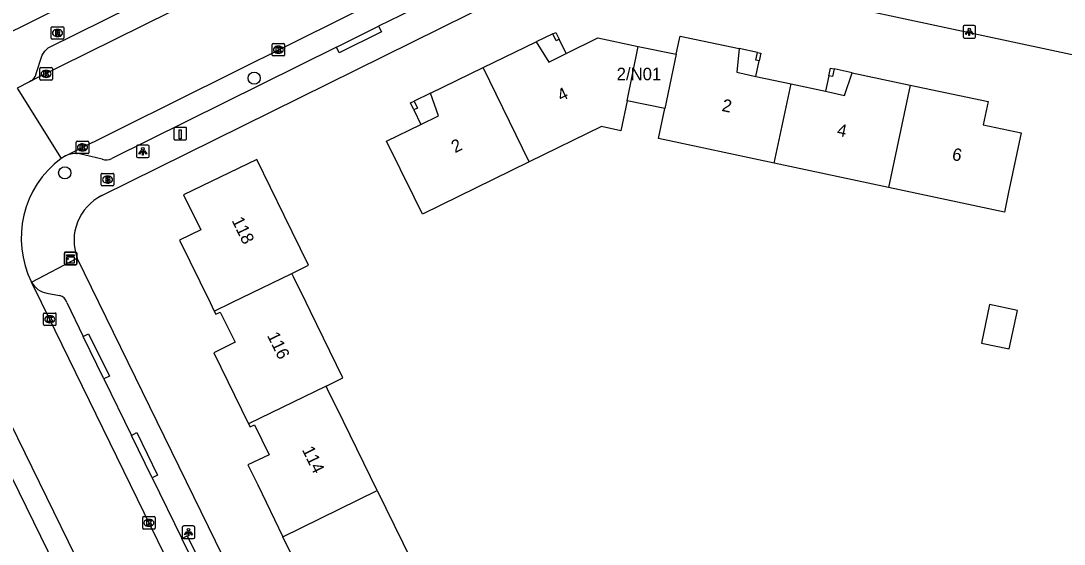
# Model space of a CAD drawing. Extents: x 160457 to 162082, y 388340 to 389736.
# Drawn here: x 161319.2 to 161402.7, y 388730.6 to 388772.6 of the extents above; entities that cross this region are included whole.
import ezdxf

# ---------------------------------------------------------------- set-up
doc = ezdxf.new("R2010")
doc.units = 0
for name, color, linetype in [('IMGEO_Boom', 7, 'Continuous'), ('IMGEO_Brandkraan', 7, 'Continuous'), ('IMGEO_Kast', 7, 'Continuous'), ('IMGEO_Kolk', 7, 'Continuous'), ('IMGEO_Laadpaal', 7, 'Continuous'), ('IMGEO_Lichtpunt', 7, 'Continuous'), ('IMGEO_Pand', 7, 'Continuous'), ('IMGEO_Pand_nummerreeks', 7, 'Continuous'), ('IMGEO_Pand_overbouw', 7, 'Continuous'), ('IMGEO_Rijbaan_lokaal_gesloten', 7, 'Continuous'), ('IMGEO_Rijbaan_lokaal_open', 7, 'Continuous'), ('IMGEO_Rioolput', 7, 'Continuous'), ('IMGEO_Voetpad_open', 7, 'Continuous')]:
    doc.layers.add(name, color=color, linetype=linetype)

msp = doc.modelspace()

# ---------------------------------------------------------------- linework, layer by layer
at = {"layer": 'IMGEO_Boom'}
for centre in [(161337.858, 388767.983), (161322.685, 388760.39)]:
    msp.add_circle(centre, 0.489, dxfattribs=at)
at = {"layer": 'IMGEO_Brandkraan'}
for p, q in [((161325.691, 388760.35), (161326.543, 388760.35)), ((161325.616, 388759.424), (161325.616, 388760.276)), ((161326.127, 388759.57), (161326.102, 388759.57)), ((161326.104, 388760.13), (161326.129, 388760.13)), ((161326.617, 388760.276), (161326.617, 388759.424)), ((161326.543, 388759.35), (161325.691, 388759.35))]:
    msp.add_line(p, q, dxfattribs=at)
for points in [[(161325.691, 388760.35), (161326.543, 388760.35)], [(161325.616, 388759.424), (161325.616, 388760.276)], [(161325.964, 388760.05), (161325.964, 388759.65), (161326.177, 388759.65)], [(161326.195, 388760.05), (161325.964, 388760.05)], [(161326.143, 388759.969), (161326.089, 388759.969), (161326.089, 388759.893)], [(161326.089, 388759.893), (161326.142, 388759.893)], [(161326.151, 388759.817), (161326.089, 388759.817), (161326.089, 388759.736)], [(161326.089, 388759.736), (161326.151, 388759.736)], [(161326.617, 388760.276), (161326.617, 388759.424)], [(161326.543, 388759.35), (161325.691, 388759.35)]]:
    msp.add_lwpolyline(points, dxfattribs=at)
for centre, radius, start, end in [((161325.693, 388760.274), 0.0765, 91.55205, 178.44795), ((161325.693, 388760.274), 0.0765, 91.55205, 178.44795), ((161326.541, 388760.274), 0.0765, 1.55205, 88.44795), ((161326.541, 388760.274), 0.0765, 1.55205, 88.44795), ((161326.144, 388759.931), 0.0379, 267.82845, 90.93552), ((161326.152, 388759.776), 0.0404, 269.87594, 90.50774), ((161326.183, 388759.901), 0.251, 268.66757, 293.53466), ((161326.199, 388759.905), 0.145, 59.4692, 91.53667), ((161326.224, 388759.952), 0.0922, 285.51372, 58.15012), ((161326.229, 388759.76), 0.105, 301.31148, 78.98903), ((161325.693, 388759.426), 0.0765, 181.55205, 268.44795), ((161325.693, 388759.426), 0.0765, 181.55205, 268.44795), ((161326.541, 388759.426), 0.0765, 271.55205, 358.44795), ((161326.541, 388759.426), 0.0765, 271.55205, 358.44795)]:
    msp.add_arc(centre, radius, start, end, dxfattribs=at)
for centre, major_axis, ratio, start_param, end_param in [((161326.103, 388759.85), (-0.387, 0.002), 0.722429, 4.712389, 7.853982), ((161326.128, 388759.85), (-0.39, 0.002), 0.717154, 1.570796, 4.712389)]:
    msp.add_ellipse(centre, major_axis=major_axis, ratio=ratio, start_param=start_param, end_param=end_param, dxfattribs=at)
at = {"layer": 'IMGEO_Kast'}
for p, q in [((161322.658, 388753.112), (161322.658, 388753.953)), ((161322.658, 388753.953), (161322.658, 388753.112)), ((161322.733, 388754.037), (161323.574, 388754.037)), ((161323.574, 388754.037), (161322.733, 388754.037)), ((161323.658, 388753.962), (161323.658, 388753.121)), ((161323.658, 388753.121), (161323.658, 388753.962)), ((161323.583, 388753.037), (161322.742, 388753.037)), ((161322.742, 388753.037), (161323.583, 388753.037))]:
    msp.add_line(p, q, dxfattribs=at)
for points in [[(161322.853, 388753.827), (161323.453, 388753.827), (161323.453, 388753.742), (161322.853, 388753.742), (161322.853, 388753.827)], [(161322.853, 388753.652), (161323.453, 388753.652), (161323.453, 388753.163), (161322.853, 388753.163), (161322.853, 388753.652)]]:
    msp.add_lwpolyline(points, dxfattribs=at)
msp.add_circle((161322.937, 388753.501), 0.0377, dxfattribs=at)
for centre, start, end in [((161322.736, 388753.959), 92.4484, 184.28452), ((161322.736, 388753.959), 92.4484, 184.28452), ((161323.58, 388753.959), 2.4484, 94.28452), ((161323.58, 388753.959), 2.4484, 94.28452), ((161322.736, 388753.115), 182.4484, 274.28452), ((161322.736, 388753.115), 182.4484, 274.28452), ((161323.58, 388753.115), 272.4484, 4.28452), ((161323.58, 388753.115), 272.4484, 4.28452)]:
    msp.add_arc(centre, 0.0779, start, end, dxfattribs=at)
at = {"layer": 'IMGEO_Kolk'}
for p, q in [((161339.297, 388769.834), (161339.297, 388770.686)), ((161339.372, 388770.76), (161340.224, 388770.76)), ((161339.785, 388770.54), (161339.81, 388770.54)), ((161340.298, 388770.686), (161340.298, 388769.834)), ((161340.224, 388769.76), (161339.372, 388769.76)), ((161339.808, 388769.98), (161339.783, 388769.98)), ((161320.695, 388767.898), (161320.695, 388768.75)), ((161320.77, 388768.824), (161321.622, 388768.824)), ((161321.696, 388768.75), (161321.696, 388767.898)), ((161321.622, 388767.824), (161320.77, 388767.824)), ((161321.206, 388768.044), (161321.181, 388768.044)), ((161321.183, 388768.604), (161321.208, 388768.604)), ((161323.607, 388762.008), (161323.607, 388762.86)), ((161323.682, 388762.934), (161324.534, 388762.934)), ((161324.608, 388762.86), (161324.608, 388762.008)), ((161324.118, 388762.154), (161324.093, 388762.154)), ((161324.095, 388762.714), (161324.12, 388762.714)), ((161324.534, 388761.934), (161323.682, 388761.934)), ((161320.985, 388748.238), (161320.985, 388749.09)), ((161321.06, 388749.164), (161321.912, 388749.164)), ((161321.473, 388748.944), (161321.498, 388748.944)), ((161321.986, 388749.09), (161321.986, 388748.238)), ((161321.912, 388748.164), (161321.06, 388748.164)), ((161321.496, 388748.384), (161321.471, 388748.384)), ((161328.927, 388731.929), (161328.927, 388732.781)), ((161329.002, 388732.855), (161329.854, 388732.855)), ((161329.928, 388732.781), (161329.928, 388731.929)), ((161329.438, 388732.075), (161329.413, 388732.075)), ((161329.415, 388732.635), (161329.44, 388732.635)), ((161329.854, 388731.855), (161329.002, 388731.855))]:
    msp.add_line(p, q, dxfattribs=at)
for points in [[(161339.297, 388769.834), (161339.297, 388770.686)], [(161339.372, 388770.76), (161340.224, 388770.76)], [(161339.618, 388770.46), (161339.741, 388770.46), (161339.741, 388770.309), (161339.871, 388770.46), (161340.035, 388770.46), (161339.889, 388770.309), (161340.042, 388770.06), (161339.89, 388770.06), (161339.805, 388770.224), (161339.741, 388770.157), (161339.741, 388770.06), (161339.618, 388770.06), (161339.618, 388770.46)], [(161340.298, 388770.686), (161340.298, 388769.834)], [(161340.224, 388769.76), (161339.372, 388769.76)], [(161320.695, 388767.898), (161320.695, 388768.75)], [(161320.77, 388768.824), (161321.622, 388768.824)], [(161321.696, 388768.75), (161321.696, 388767.898)], [(161321.622, 388767.824), (161320.77, 388767.824)], [(161321.016, 388768.524), (161321.139, 388768.524), (161321.139, 388768.373), (161321.269, 388768.524), (161321.433, 388768.524), (161321.287, 388768.373), (161321.44, 388768.124), (161321.288, 388768.124), (161321.203, 388768.288), (161321.139, 388768.221), (161321.139, 388768.124), (161321.016, 388768.124), (161321.016, 388768.524)], [(161323.607, 388762.008), (161323.607, 388762.86)], [(161323.682, 388762.934), (161324.534, 388762.934)], [(161324.608, 388762.86), (161324.608, 388762.008)], [(161323.928, 388762.634), (161324.051, 388762.634), (161324.051, 388762.483), (161324.181, 388762.634), (161324.345, 388762.634), (161324.199, 388762.483), (161324.352, 388762.234), (161324.2, 388762.234), (161324.115, 388762.398), (161324.051, 388762.331), (161324.051, 388762.234), (161323.928, 388762.234), (161323.928, 388762.634)], [(161324.534, 388761.934), (161323.682, 388761.934)], [(161320.985, 388748.238), (161320.985, 388749.09)], [(161321.06, 388749.164), (161321.912, 388749.164)], [(161321.306, 388748.864), (161321.429, 388748.864), (161321.429, 388748.713), (161321.559, 388748.864), (161321.723, 388748.864), (161321.577, 388748.713), (161321.73, 388748.464), (161321.578, 388748.464), (161321.493, 388748.628), (161321.429, 388748.561), (161321.429, 388748.464), (161321.306, 388748.464), (161321.306, 388748.864)], [(161321.986, 388749.09), (161321.986, 388748.238)], [(161321.912, 388748.164), (161321.06, 388748.164)], [(161328.927, 388731.929), (161328.927, 388732.781)], [(161329.002, 388732.855), (161329.854, 388732.855)], [(161329.928, 388732.781), (161329.928, 388731.929)], [(161329.248, 388732.555), (161329.371, 388732.555), (161329.371, 388732.404), (161329.501, 388732.555), (161329.665, 388732.555), (161329.519, 388732.404), (161329.672, 388732.155), (161329.52, 388732.155), (161329.435, 388732.319), (161329.371, 388732.252), (161329.371, 388732.155), (161329.248, 388732.155), (161329.248, 388732.555)], [(161329.854, 388731.855), (161329.002, 388731.855)]]:
    msp.add_lwpolyline(points, dxfattribs=at)
for centre, start, end in [((161339.374, 388770.684), 91.55205, 178.44795), ((161339.374, 388770.684), 91.55205, 178.44795), ((161340.222, 388770.684), 1.55205, 88.44795), ((161340.222, 388770.684), 1.55205, 88.44795), ((161339.374, 388769.836), 181.55205, 268.44795), ((161339.374, 388769.836), 181.55205, 268.44795), ((161340.222, 388769.836), 271.55205, 358.44795), ((161340.222, 388769.836), 271.55205, 358.44795), ((161320.772, 388768.748), 91.55205, 178.44795), ((161320.772, 388768.748), 91.55205, 178.44795), ((161321.62, 388768.748), 1.55205, 88.44795), ((161321.62, 388768.748), 1.55205, 88.44795), ((161320.772, 388767.9), 181.55205, 268.44795), ((161320.772, 388767.9), 181.55205, 268.44795), ((161321.62, 388767.9), 271.55205, 358.44795), ((161321.62, 388767.9), 271.55205, 358.44795), ((161323.684, 388762.858), 91.55205, 178.44795), ((161323.684, 388762.858), 91.55205, 178.44795), ((161324.532, 388762.858), 1.55205, 88.44795), ((161324.532, 388762.858), 1.55205, 88.44795), ((161323.684, 388762.01), 181.55205, 268.44795), ((161323.684, 388762.01), 181.55205, 268.44795), ((161324.532, 388762.01), 271.55205, 358.44795), ((161324.532, 388762.01), 271.55205, 358.44795), ((161321.062, 388749.088), 91.55205, 178.44795), ((161321.062, 388749.088), 91.55205, 178.44795), ((161321.91, 388749.088), 1.55205, 88.44795), ((161321.91, 388749.088), 1.55205, 88.44795), ((161321.062, 388748.24), 181.55205, 268.44795), ((161321.062, 388748.24), 181.55205, 268.44795), ((161321.91, 388748.24), 271.55205, 358.44795), ((161321.91, 388748.24), 271.55205, 358.44795), ((161329.004, 388732.779), 91.55205, 178.44795), ((161329.004, 388732.779), 91.55205, 178.44795), ((161329.852, 388732.779), 1.55205, 88.44795), ((161329.852, 388732.779), 1.55205, 88.44795), ((161329.004, 388731.931), 181.55205, 268.44795), ((161329.004, 388731.931), 181.55205, 268.44795), ((161329.852, 388731.931), 271.55205, 358.44795), ((161329.852, 388731.931), 271.55205, 358.44795)]:
    msp.add_arc(centre, 0.0765, start, end, dxfattribs=at)
for centre, major_axis, ratio, start_param, end_param in [((161339.784, 388770.26), (-0.387, 0.002), 0.722429, 4.712389, 7.853982), ((161339.809, 388770.26), (-0.39, 0.002), 0.717154, 1.570796, 4.712389), ((161321.182, 388768.324), (-0.387, 0.002), 0.722429, 4.712389, 7.853982), ((161321.207, 388768.324), (-0.39, 0.002), 0.717154, 1.570796, 4.712389), ((161324.094, 388762.434), (-0.387, 0.002), 0.722429, 4.712389, 7.853982), ((161324.119, 388762.434), (-0.39, 0.002), 0.717154, 1.570796, 4.712389), ((161321.472, 388748.664), (-0.387, 0.002), 0.722429, 4.712389, 7.853982), ((161321.497, 388748.664), (-0.39, 0.002), 0.717154, 1.570796, 4.712389), ((161329.414, 388732.355), (-0.387, 0.002), 0.722429, 4.712389, 7.853982), ((161329.439, 388732.355), (-0.39, 0.002), 0.717154, 1.570796, 4.712389)]:
    msp.add_ellipse(centre, major_axis=major_axis, ratio=ratio, start_param=start_param, end_param=end_param, dxfattribs=at)
at = {"layer": 'IMGEO_Laadpaal'}
for p, q in [((161331.436, 388763.954), (161331.436, 388763.113)), ((161331.436, 388763.954), (161331.436, 388763.113)), ((161332.352, 388764.038), (161331.511, 388764.038)), ((161332.352, 388764.038), (161331.511, 388764.038)), ((161332.436, 388763.122), (161332.436, 388763.963)), ((161332.436, 388763.122), (161332.436, 388763.963)), ((161331.52, 388763.038), (161332.361, 388763.038)), ((161331.52, 388763.038), (161332.361, 388763.038))]:
    msp.add_line(p, q, dxfattribs=at)
msp.add_lwpolyline([(161331.851, 388763.851), (161332.011, 388763.851), (161332.011, 388763.118), (161331.851, 388763.118), (161331.851, 388763.851)], dxfattribs=at)
for centre, start, end in [((161331.514, 388763.96), 92.4484, 184.28452), ((161331.514, 388763.96), 92.4484, 184.28452), ((161332.358, 388763.96), 2.4484, 94.28452), ((161332.358, 388763.96), 2.4484, 94.28452), ((161331.514, 388763.116), 182.4484, 274.28452), ((161331.514, 388763.116), 182.4484, 274.28452), ((161332.358, 388763.116), 272.4484, 4.28452), ((161332.358, 388763.116), 272.4484, 4.28452)]:
    msp.add_arc(centre, 0.0779, start, end, dxfattribs=at)
at = {"layer": 'IMGEO_Lichtpunt'}
for p, q in [((161394.629, 388772.097), (161394.629, 388771.29)), ((161394.629, 388772.097), (161394.629, 388771.29)), ((161395.531, 388772.192), (161394.723, 388772.192)), ((161395.531, 388772.192), (161394.723, 388772.192)), ((161395.625, 388771.29), (161395.625, 388772.097)), ((161395.625, 388771.29), (161395.625, 388772.097)), ((161394.723, 388771.196), (161395.531, 388771.196)), ((161394.723, 388771.196), (161395.531, 388771.196)), ((161328.443, 388762.519), (161328.443, 388761.712)), ((161328.443, 388762.519), (161328.443, 388761.712)), ((161329.345, 388762.614), (161328.537, 388762.614)), ((161329.345, 388762.614), (161328.537, 388762.614)), ((161329.439, 388761.712), (161329.439, 388762.519)), ((161329.439, 388761.712), (161329.439, 388762.519)), ((161328.537, 388761.618), (161329.345, 388761.618)), ((161328.537, 388761.618), (161329.345, 388761.618)), ((161332.098, 388732.006), (161332.098, 388731.199)), ((161332.098, 388732.006), (161332.098, 388731.199)), ((161333, 388732.101), (161332.192, 388732.101)), ((161333, 388732.101), (161332.192, 388732.101)), ((161333.094, 388731.199), (161333.094, 388732.006)), ((161333.094, 388731.199), (161333.094, 388732.006)), ((161332.192, 388731.105), (161333, 388731.105)), ((161332.192, 388731.105), (161333, 388731.105))]:
    msp.add_line(p, q, dxfattribs=at)
for points in [[(161395.003, 388771.761), (161395.042, 388771.733), (161394.854, 388771.471), (161394.816, 388771.498), (161395.003, 388771.761)], [(161395.105, 388771.713), (161395.152, 388771.713), (161395.152, 388771.391), (161395.105, 388771.391), (161395.105, 388771.713)], [(161395.215, 388771.733), (161395.253, 388771.76), (161395.44, 388771.498), (161395.401, 388771.47), (161395.215, 388771.733)], [(161328.817, 388762.183), (161328.856, 388762.155), (161328.668, 388761.893), (161328.63, 388761.92), (161328.817, 388762.183)], [(161328.919, 388762.135), (161328.966, 388762.135), (161328.966, 388761.813), (161328.919, 388761.813), (161328.919, 388762.135)], [(161329.029, 388762.155), (161329.067, 388762.182), (161329.254, 388761.92), (161329.215, 388761.892), (161329.029, 388762.155)], [(161332.472, 388731.67), (161332.511, 388731.642), (161332.323, 388731.38), (161332.285, 388731.407), (161332.472, 388731.67)], [(161332.574, 388731.622), (161332.621, 388731.622), (161332.621, 388731.3), (161332.574, 388731.3), (161332.574, 388731.622)], [(161332.684, 388731.642), (161332.722, 388731.669), (161332.909, 388731.407), (161332.87, 388731.379), (161332.684, 388731.642)]]:
    msp.add_lwpolyline(points, dxfattribs=at)
for centre in [(161395.128, 388771.895), (161328.942, 388762.317), (161332.597, 388731.804)]:
    msp.add_circle(centre, 0.0994, dxfattribs=at)
for centre, start, end in [((161394.723, 388772.097), 90, 180), ((161394.723, 388772.097), 90, 180), ((161395.531, 388772.097), 0, 90), ((161395.531, 388772.097), 0, 90), ((161394.723, 388771.29), 180, 270), ((161394.723, 388771.29), 180, 270), ((161395.531, 388771.29), 270, 0), ((161395.531, 388771.29), 270, 360), ((161328.537, 388762.519), 90, 180), ((161328.537, 388762.519), 90, 180), ((161329.345, 388762.519), 0, 90), ((161329.345, 388762.519), 0, 90), ((161328.537, 388761.712), 180, 270), ((161328.537, 388761.712), 180, 270), ((161329.345, 388761.712), 270, 0), ((161329.345, 388761.712), 270, 360), ((161332.192, 388732.006), 90, 180), ((161332.192, 388732.006), 90, 180), ((161333, 388732.006), 0, 90), ((161333, 388732.006), 0, 90), ((161332.192, 388731.199), 180, 270), ((161332.192, 388731.199), 180, 270), ((161333, 388731.199), 270, 0), ((161333, 388731.199), 270, 360)]:
    msp.add_arc(centre, 0.0946, start, end, dxfattribs=at)
at = {"layer": 'IMGEO_Pand'}
for points in [[(161356.205, 388768.822), (161360.43, 388770.878), (161361.448, 388769.255), (161362.844, 388769.951), (161365.388, 388771.218), (161368.619, 388770.521)], [(161362.047, 388770.976), (161361.777, 388771.534), (161362.016, 388771.65), (161362.287, 388771.093), (161362.047, 388770.976)], [(161371.656, 388769.888), (161371.918, 388771.135), (161371.963, 388771.352), (161376.695, 388770.342), (161376.503, 388768.449), (161378.03, 388768.122), (161380.853, 388767.518)], [(161367.722, 388766.161), (161368.619, 388770.521)], [(161368.619, 388770.521), (161371.656, 388769.888)], [(161371.656, 388769.888), (161370.743, 388765.536)], [(161378.032, 388769.423), (161378.161, 388770.029), (161378.421, 388769.974), (161378.293, 388769.368), (161378.032, 388769.423)], [(161359.88, 388761.27), (161351.34, 388757.075), (161350.67, 388758.44), (161348.468, 388762.928), (161351.216, 388764.277), (161352.617, 388764.964), (161351.987, 388766.77), (161356.205, 388768.822)], [(161359.88, 388761.27), (161356.205, 388768.822)], [(161383.875, 388768.178), (161384.004, 388768.779), (161384.306, 388768.715), (161384.177, 388768.113), (161383.875, 388768.178)], [(161380.853, 388767.518), (161383.61, 388766.928), (161385.136, 388766.601), (161385.747, 388768.41), (161390.402, 388767.423)], [(161379.508, 388761.176), (161380.853, 388767.518)], [(161390.402, 388767.423), (161388.664, 388759.227)], [(161390.402, 388767.423), (161396.653, 388766.097), (161396.253, 388764.245), (161399.284, 388763.591), (161398.245, 388758.701), (161397.937, 388757.253), (161388.664, 388759.227)], [(161367.722, 388766.161), (161367.225, 388763.752), (161365.666, 388764.112), (161359.88, 388761.27)], [(161370.743, 388765.536), (161367.722, 388766.161)], [(161350.651, 388765.437), (161350.384, 388765.991), (161350.662, 388766.126), (161350.93, 388765.572), (161350.651, 388765.437)], [(161379.508, 388761.176), (161370.242, 388763.148), (161370.743, 388765.536)], [(161340.866, 388752.339), (161342.213, 388752.997), (161340.271, 388756.97), (161338.075, 388761.462), (161332.206, 388758.621), (161333.59, 388755.827), (161331.889, 388754.993), (161334.329, 388750), (161334.666, 388749.31)], [(161388.664, 388759.227), (161379.508, 388761.176)], [(161334.666, 388749.31), (161336.078, 388750), (161340.866, 388752.339)], [(161343.622, 388743.313), (161344.965, 388743.969), (161342.364, 388749.282), (161342.012, 388750), (161340.996, 388752.074), (161340.866, 388752.339)], [(161396.097, 388746.758), (161398.322, 388746.284), (161398.981, 388749.375), (161396.756, 388749.85), (161396.097, 388746.758)], [(161334.666, 388749.31), (161334.787, 388749.062), (161335.146, 388749.238), (161336.332, 388746.817), (161334.628, 388745.982), (161337.408, 388740.276)], [(161343.622, 388743.313), (161337.408, 388740.276)], [(161347.715, 388734.938), (161345.006, 388740.481), (161343.74, 388743.072), (161343.622, 388743.313)], [(161337.408, 388740.276), (161337.525, 388740.037), (161337.881, 388740.21), (161339.049, 388737.81), (161337.36, 388736.988), (161338.138, 388735.394), (161340.161, 388731.246)], [(161340.161, 388731.246), (161347.715, 388734.938)], [(161347.715, 388734.938), (161351.808, 388726.563)], [(161345.963, 388723.707), (161344.727, 388726.227), (161344.081, 388727.544), (161342.256, 388726.952), (161340.161, 388731.246)]]:
    msp.add_lwpolyline(points, dxfattribs=at)
at = {"layer": 'IMGEO_Pand_overbouw'}
for points in [[(161361.777, 388771.534), (161360.43, 388770.878), (161361.448, 388769.255), (161362.844, 388769.951), (161362.287, 388771.093), (161362.047, 388770.976)], [(161378.161, 388770.029), (161376.695, 388770.342), (161376.503, 388768.449), (161378.03, 388768.122), (161378.293, 388769.368), (161378.032, 388769.423)], [(161383.875, 388768.178), (161383.61, 388766.928), (161385.136, 388766.601), (161385.747, 388768.41), (161384.306, 388768.715), (161384.177, 388768.113)], [(161350.651, 388765.437), (161351.216, 388764.277), (161352.617, 388764.964), (161351.987, 388766.77), (161350.662, 388766.126), (161350.93, 388765.572)]]:
    msp.add_lwpolyline(points, close=True, dxfattribs=at)
at = {"layer": 'IMGEO_Rijbaan_lokaal_gesloten'}
for points in [[(161351.327, 388783.286), (161320.005, 388767.756)], [(161322.756, 388761.759), (161354.125, 388777.377)], [(161320.005, 388767.756), (161319.866, 388767.687), (161318.878, 388767.185)], [(161318.878, 388767.185), (161322.392, 388761.537)], [(161322.756, 388761.759), (161322.392, 388761.537)], [(161377.259, 388634.464), (161347.708, 388694.91), (161320.828, 388750), (161320.031, 388751.634)], [(161314.253, 388748.608), (161368.593, 388637.471)]]:
    msp.add_lwpolyline(points, dxfattribs=at)
msp.add_arc((161327.133, 388755.174), 7.935, 126.68656, 206.49403, dxfattribs=at)
at = {"layer": 'IMGEO_Rijbaan_lokaal_open'}
msp.add_lwpolyline([(161404.956, 388769.941), (161404.864, 388769.519), (161371.629, 388776.645), (161370.59, 388776.868), (161365.731, 388777.91)], dxfattribs=at)
at = {"layer": 'IMGEO_Rioolput'}
for p, q in [((161321.605, 388771.172), (161321.605, 388772.024)), ((161321.68, 388772.098), (161322.532, 388772.098)), ((161322.606, 388772.024), (161322.606, 388771.172)), ((161322.116, 388771.318), (161322.091, 388771.318)), ((161322.093, 388771.878), (161322.118, 388771.878)), ((161322.532, 388771.098), (161321.68, 388771.098))]:
    msp.add_line(p, q, dxfattribs=at)
for points in [[(161321.605, 388771.172), (161321.605, 388772.024)], [(161321.68, 388772.098), (161322.532, 388772.098)], [(161322.606, 388772.024), (161322.606, 388771.172)], [(161322.194, 388771.796), (161321.942, 388771.798), (161321.942, 388771.398)], [(161321.942, 388771.398), (161322.066, 388771.398), (161322.066, 388771.56), (161322.077, 388771.56)], [(161322.12, 388771.717), (161322.066, 388771.717), (161322.066, 388771.636)], [(161322.066, 388771.636), (161322.118, 388771.636)], [(161322.124, 388771.531), (161322.195, 388771.398), (161322.335, 388771.398), (161322.27, 388771.524)], [(161322.532, 388771.098), (161321.68, 388771.098)]]:
    msp.add_lwpolyline(points, dxfattribs=at)
for centre, radius, start, end in [((161321.682, 388772.022), 0.0765, 91.55205, 178.44795), ((161321.682, 388772.022), 0.0765, 91.55205, 178.44795), ((161322.53, 388772.022), 0.0765, 1.55205, 88.44795), ((161322.53, 388772.022), 0.0765, 1.55205, 88.44795), ((161321.682, 388771.174), 0.0765, 181.55205, 268.44795), ((161321.682, 388771.174), 0.0765, 181.55205, 268.44795), ((161322.076, 388771.507), 0.0533, 26.02933, 88.69889), ((161322.102, 388771.825), 0.19, 274.7715, 282.96867), ((161322.126, 388771.621), 0.0964, 77.00612, 93.18647), ((161322.14, 388771.678), 0.0378, 276.66336, 79.67722), ((161322.193, 388771.686), 0.109, 350.36119, 89.41601), ((161322.191, 388771.686), 0.112, 277.58423, 350.98172), ((161322.175, 388771.471), 0.108, 29.51342, 73.79051), ((161322.53, 388771.174), 0.0765, 271.55205, 358.44795), ((161322.53, 388771.174), 0.0765, 271.55205, 358.44795)]:
    msp.add_arc(centre, radius, start, end, dxfattribs=at)
for centre, major_axis, ratio, start_param, end_param in [((161322.092, 388771.598), (-0.387, 0.002), 0.722429, 4.712389, 7.853982), ((161322.117, 388771.598), (-0.39, 0.002), 0.717154, 1.570796, 4.712389)]:
    msp.add_ellipse(centre, major_axis=major_axis, ratio=ratio, start_param=start_param, end_param=end_param, dxfattribs=at)
at = {"layer": 'IMGEO_Voetpad_open'}
for points in [[(161317.493, 388771.264), (161349.446, 388787.105)], [(161320.384, 388768.26), (161320.878, 388769.83), (161321.081, 388770.152), (161321.361, 388770.421), (161348.257, 388783.727)], [(161325.665, 388758.568), (161364.13, 388777.618)], [(161352.218, 388774.319), (161347.815, 388772.134)], [(161347.815, 388772.134), (161348.041, 388771.678), (161344.665, 388770.013), (161344.444, 388770.461)], [(161344.444, 388770.461), (161347.815, 388772.134)], [(161344.444, 388770.461), (161326.465, 388761.546)], [(161325.672, 388761.484), (161323.879, 388761.92)], [(161320.031, 388751.634), (161323.679, 388753.565)], [(161380.722, 388636.922), (161349.391, 388700.948), (161325.421, 388750), (161323.679, 388753.565)], [(161321.261, 388750.75), (161322.274, 388750.578)], [(161322.857, 388750), (161324.166, 388747.295)], [(161324.166, 388747.295), (161324.594, 388747.506), (161326.274, 388744.109), (161325.826, 388743.888)], [(161325.826, 388743.888), (161324.166, 388747.295)], [(161365.902, 388638.878), (161313.725, 388745.638)], [(161325.826, 388743.888), (161328.023, 388739.364)], [(161328.023, 388739.364), (161328.473, 388739.582), (161330.124, 388736.181), (161329.675, 388735.963)], [(161329.675, 388735.963), (161328.023, 388739.364)], [(161329.675, 388735.963), (161332.061, 388731.093)], [(161332.061, 388731.093), (161332.504, 388731.311), (161334.17, 388727.922), (161333.722, 388727.702)], [(161333.722, 388727.702), (161332.061, 388731.093)]]:
    msp.add_lwpolyline(points, dxfattribs=at)
for centre, radius, start, end in [((161319.552, 388768.491), 0.864, 301.64908, 344.46575), ((161323.582, 388759.992), 1.951, 81.25507, 115.06227), ((161325.999, 388762.409), 0.981, 250.54904, 298.39201), ((161327.455, 388754.962), 4.026, 116.40072, 200.29691), ((161321.544, 388752.442), 1.715, 208.09662, 260.49384), ((161322.1, 388749.819), 0.778, 13.42131, 77.07219)]:
    msp.add_arc(centre, radius, start, end, dxfattribs=at)

# ---------------------------------------------------------------- texts
at = {"layer": 'IMGEO_Pand_nummerreeks'}
msp.add_text('2/N01', height=1, dxfattribs=at).set_placement((161366.889, 388767.814))
for s, rotation, p in [('4', 26.48356, (161362.439, 388766.084)), ('2', 347.91849, (161375.256, 388765.362)), ('4', 347.91646, (161384.474, 388763.388)), ('2', 26.13814, (161353.944, 388761.962)), ('6', 347.82394, (161393.688, 388761.443)), ('118', 296.35012, (161336.03, 388756.577)), ('116', 296.09802, (161338.872, 388747.358)), ('114', 296.05791, (161341.665, 388738.21))]:
    msp.add_text(s, height=1, rotation=rotation, dxfattribs=at).set_placement(p)

doc.saveas('drawing.dxf')
